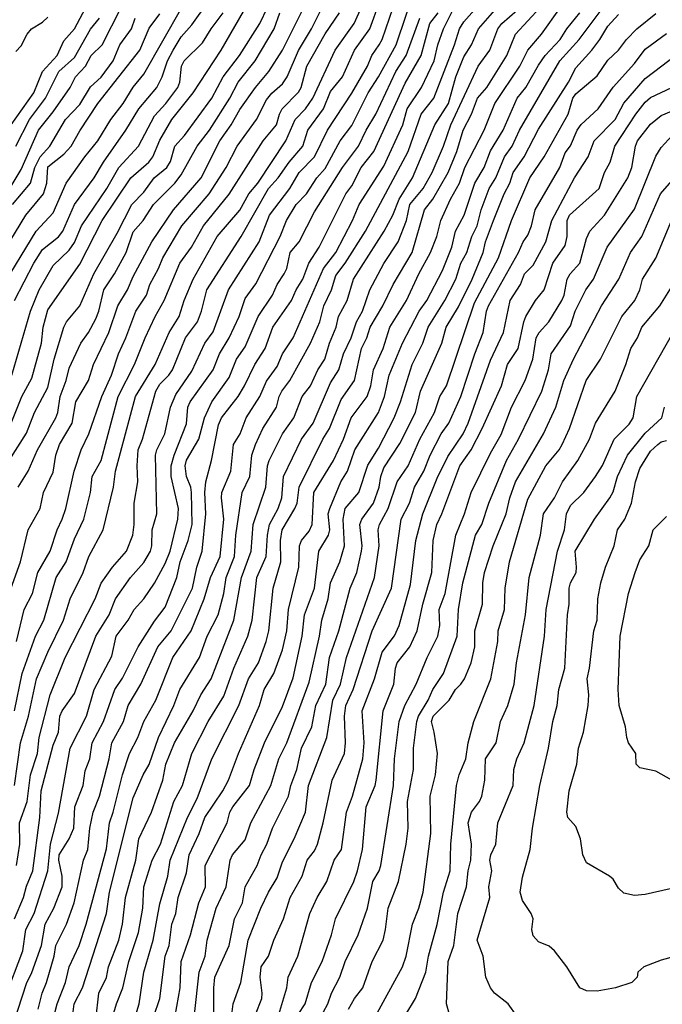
# Model space of a CAD drawing. Header units: metres. Extents: x -46681 to -43747, y -240911 to -237677.
# Tile 805 of 1056: x -44951 to -44891, y -239416 to -239324. Entities that reach past the tile are written whole.
import ezdxf

# ---------------------------------------------------------------- set-up
doc = ezdxf.new("R2010")
doc.units = ezdxf.units.M
doc.layers.add('CONTOUR_INDEX', color=1, linetype='Continuous')
doc.layers.add('CONTOUR_INTER', color=3, linetype='Continuous')

msp = doc.modelspace()

# ---------------------------------------------------------------- linework, layer by layer
at = {"layer": 'CONTOUR_INDEX'}
for points, elevation in [([(-44951.728, -239395.52), (-44951.146, -239391.52), (-44950.401, -239389.02), (-44949.659, -239385.52), (-44948.605, -239383.02), (-44947.139, -239380.02), (-44946.506, -239378.02), (-44945.288, -239375.52), (-44944.762, -239374.02), (-44943.42, -239371.52), (-44942.425, -239367.52), (-44942.237, -239366.02), (-44940.387, -239359.02), (-44938.519, -239356.02), (-44937.208, -239353.02), (-44936.294, -239351.52), (-44935.811, -239350.02), (-44934.955, -239348.02), (-44932.73, -239344.02), (-44930.595, -239341.524), (-44929.744, -239340.02), (-44928.896, -239339.02), (-44926.27, -239335.02), (-44925.399, -239333.02), (-44924.433, -239332.02), (-44923.751, -239331.02), (-44921.657, -239326.52), (-44919.869, -239324.02), (-44918.299, -239320.52)], 80), ([(-44952.223, -239365.02), (-44950.595, -239362.459), (-44949.845, -239360.52), (-44948.595, -239358.163), (-44947.991, -239355.52), (-44947.094, -239352.52), (-44946.831, -239352.02), (-44945.588, -239350.52), (-44944.289, -239347.52), (-44942.095, -239343.695), (-44940.723, -239341.02), (-44939.595, -239339.845), (-44938.617, -239338.52), (-44937.443, -239337.52), (-44937.095, -239336.965), (-44936.682, -239335.52), (-44935.788, -239334.52), (-44933.204, -239331.02), (-44932.139, -239329.02), (-44930.633, -239327.02), (-44928.703, -239324.02), (-44928.001, -239322.52)], 75), ([(-44942.095, -239422.864), (-44940.019, -239416.02), (-44939.605, -239413.02), (-44938.728, -239410.02), (-44938.095, -239406.61), (-44937.332, -239404.02), (-44937.128, -239402.52), (-44935.506, -239398.52), (-44934.595, -239396.736), (-44933.225, -239393.02), (-44930.687, -239388.02), (-44929.789, -239385.52), (-44928.832, -239384.02), (-44928.114, -239382.02), (-44927.874, -239381.02), (-44927.457, -239377.02), (-44926.75, -239374.52), (-44926.793, -239372.52), (-44926.607, -239371.52), (-44925.435, -239369.52), (-44925.225, -239369.02), (-44925.038, -239367.52), (-44922.814, -239363.02), (-44922.176, -239362.02), (-44921.095, -239359.304), (-44919.846, -239357.52), (-44919.183, -239354.52), (-44918.685, -239353.52), (-44918.365, -239352.52), (-44917.186, -239350.52), (-44916.219, -239348.52), (-44914.434, -239345.52), (-44913.263, -239341.52), (-44912.496, -239340.52), (-44911.05, -239338.02), (-44910.231, -239336.02), (-44909.658, -239334.02), (-44908.854, -239332.52), (-44908.3, -239331.02), (-44907.418, -239330.02), (-44905.561, -239327.02), (-44904.749, -239325.02), (-44902.416, -239322.52)], 90), ([(-44952.595, -239345.194), (-44950.645, -239342.02), (-44948.991, -239340.02), (-44948.698, -239339.02), (-44948.595, -239337.479), (-44947.095, -239336.27), (-44946.399, -239335.52), (-44945.595, -239334.084), (-44943.896, -239331.52), (-44939.972, -239326.52), (-44939.095, -239324.45), (-44938.095, -239323.102)], 70), ([(-44951.595, -239326.663), (-44951.095, -239326.117), (-44950.523, -239325.02), (-44950.116, -239324.52), (-44949.095, -239323.885), (-44948.595, -239323.424)], 65), ([(-44949.497, -239416.52), (-44949.143, -239415.02), (-44948.706, -239414.02), (-44948.009, -239411.52), (-44947.855, -239410.52), (-44946.842, -239408.52), (-44946.138, -239406.52), (-44945.238, -239402.52), (-44944.834, -239401.52), (-44944.647, -239399.52), (-44944.356, -239398.02), (-44943.749, -239396.52), (-44942.851, -239393.02), (-44942.596, -239391.52), (-44941.493, -239389.52), (-44941.076, -239388.02), (-44939.86, -239386.02), (-44938.295, -239382.52), (-44937.024, -239381.02), (-44935.017, -239377.02), (-44934.624, -239375.02), (-44934.12, -239373.52), (-44933.792, -239370.02), (-44933.869, -239368.02), (-44933.77, -239367.02), (-44933.247, -239365.02), (-44932.595, -239361.682), (-44932.311, -239361.02), (-44930.763, -239359.02), (-44930.16, -239358.02), (-44929.185, -239356.02), (-44928.204, -239354.52), (-44927.49, -239352.52), (-44925.732, -239350.02), (-44925.308, -239349.02), (-44924.698, -239348.02), (-44924.107, -239346.52), (-44923.152, -239345.02), (-44920.65, -239340.02), (-44920.095, -239339.243), (-44919.203, -239337.52), (-44918.022, -239336.02), (-44915.095, -239329.638), (-44913.594, -239327.02), (-44912.767, -239324.02), (-44911.999, -239323.02)], 85), ([(-44931.355, -239417.02), (-44931.206, -239416.02), (-44930.487, -239414.02), (-44929.813, -239410.02), (-44928.614, -239407.02), (-44927.905, -239405.52), (-44927.095, -239404.183), (-44926.595, -239402.676), (-44925.496, -239400.52), (-44924.447, -239398.02), (-44924.154, -239395.52), (-44922.427, -239391.02), (-44921.863, -239387.52), (-44921.146, -239386.02), (-44920.577, -239383.52), (-44917.97, -239376.02), (-44917.538, -239373.02), (-44917.628, -239371.52), (-44917.504, -239371.02), (-44916.683, -239369.52), (-44915.843, -239367.02), (-44914.803, -239365.52), (-44913.715, -239363.02), (-44912.327, -239360.52), (-44911.847, -239359.02), (-44911.202, -239358.02), (-44908.595, -239350.229), (-44906.346, -239346.02), (-44905.118, -239342.52), (-44903.396, -239338.52), (-44902.056, -239336.52), (-44899.807, -239332.52), (-44899.356, -239331.02), (-44899.095, -239330.614), (-44897.095, -239328.923), (-44896.095, -239327.463), (-44895.087, -239326.52), (-44894.339, -239325.52), (-44893.371, -239324.52), (-44891.595, -239323.071)], 95), ([(-44920.403, -239416.52), (-44919.832, -239415.52), (-44919.047, -239414.52), (-44918.19, -239412.02), (-44917.158, -239410.02), (-44916.917, -239409.02), (-44916.686, -239407.02), (-44915.72, -239404.52), (-44914.987, -239401.02), (-44914.809, -239399.52), (-44914.855, -239397.02), (-44914.291, -239394.02), (-44914.309, -239392.02), (-44913.997, -239389.52), (-44913.847, -239389.02), (-44912.927, -239387.52), (-44912.482, -239386.52), (-44911.505, -239385.02), (-44910.198, -239381.52), (-44910.071, -239379.02), (-44909.688, -239376.52), (-44908.486, -239372.02), (-44907.906, -239371.02), (-44907.256, -239369.02), (-44905.59, -239365.02), (-44904.47, -239363.02), (-44902.259, -239358.52), (-44901.641, -239356.52), (-44901.381, -239355.02), (-44899.595, -239352.4), (-44899.149, -239351.02), (-44898.154, -239349.02), (-44897.437, -239348.02), (-44896.131, -239345.02), (-44893.595, -239341.431), (-44891.595, -239336.463), (-44891.095, -239335.669), (-44890.04, -239334.52)], 100), ([(-44888.595, -239411.217), (-44891.095, -239411.914), (-44892.708, -239412.52), (-44893.261, -239413.02), (-44893.347, -239413.52), (-44893.827, -239414.02), (-44895.355, -239414.52), (-44897.095, -239414.807), (-44898.095, -239414.8), (-44898.702, -239414.52), (-44899.925, -239412.52), (-44901.085, -239411.02), (-44901.595, -239410.584), (-44902.595, -239410.204), (-44903.095, -239409.627), (-44903.219, -239409.02), (-44903.091, -239408.02), (-44903.281, -239407.52), (-44904.095, -239406.298), (-44904.291, -239405.52), (-44904.095, -239404.122), (-44903.377, -239401.52), (-44903.158, -239399.52), (-44902.467, -239395.52), (-44901.652, -239392.02), (-44901.252, -239389.52), (-44900.833, -239388.02), (-44900.663, -239386.52), (-44900.13, -239384.52), (-44899.864, -239379.52), (-44899.697, -239378.52), (-44899.698, -239377.02), (-44899.595, -239376.52), (-44899.067, -239375.52), (-44899.007, -239375.02), (-44899.133, -239373.52), (-44897.332, -239370.52), (-44895.885, -239368.52), (-44895.595, -239367.964), (-44895.187, -239366.52), (-44894.24, -239364.52), (-44892.595, -239362.473), (-44891.011, -239361.02), (-44890.769, -239360.02)], 105)]:
    msp.add_lwpolyline(points, dxfattribs=dict(at, elevation=elevation))
at = {"layer": 'CONTOUR_INTER'}
for points, elevation in [([(-44952.02, -239361.52), (-44951.049, -239359.02), (-44950.095, -239357.314), (-44949.181, -239354.02), (-44949.032, -239352.52), (-44948.595, -239350.89), (-44945.595, -239346.614), (-44943.487, -239342.52), (-44940.822, -239338.52), (-44939.125, -239337.02), (-44938.747, -239336.52), (-44938.095, -239334.97), (-44936.961, -239333.02), (-44934.958, -239330.52), (-44932.333, -239326.52), (-44928.019, -239319.02)], 74), ([(-44952.595, -239415.4), (-44950.949, -239411.02), (-44950.647, -239409.02), (-44949.879, -239407.52), (-44948.606, -239403.52), (-44948.359, -239401.02), (-44947.595, -239398.131), (-44946.491, -239392.02), (-44944.96, -239389.02), (-44944.243, -239386.52), (-44942.595, -239383.382), (-44942.199, -239381.52), (-44941.074, -239380.02), (-44940.493, -239379.02), (-44939.595, -239378.016), (-44938.595, -239376.537), (-44937.595, -239374.681), (-44937.137, -239373.52), (-44936.414, -239370.52), (-44936.33, -239369.52), (-44937.028, -239366.52), (-44937.023, -239365.52), (-44936.755, -239364.52), (-44935.595, -239361.576), (-44935.473, -239360.02), (-44935.242, -239359.52), (-44933.08, -239356.52), (-44932.492, -239355.02), (-44931.603, -239353.52), (-44930.646, -239351.52), (-44930.095, -239349.835), (-44929.095, -239348.449), (-44926.804, -239344.02), (-44926.209, -239342.52), (-44925.294, -239341.02), (-44924.34, -239340.02), (-44923.376, -239338.52), (-44922.595, -239337.62), (-44921.171, -239335.02), (-44920.095, -239333.603), (-44918.572, -239330.52), (-44917.595, -239329.026), (-44915.947, -239326.02), (-44914.08, -239320.52)], 83), ([(-44952.023, -239333.52), (-44949.895, -239330.52), (-44949.105, -239328.52), (-44947.725, -239327.02), (-44947.095, -239325.651), (-44946.085, -239324.52), (-44944.264, -239321.02)], 66), ([(-44946.24, -239417.02), (-44946.14, -239416.02), (-44945.331, -239414.52), (-44943.109, -239407.52), (-44942.81, -239405.52), (-44940.595, -239396.674), (-44939.659, -239394.52), (-44939.095, -239393.539), (-44938.204, -239391.02), (-44936.786, -239388.02), (-44936.232, -239386.52), (-44934.384, -239383.52), (-44933.668, -239381.52), (-44932.624, -239379.52), (-44932.091, -239377.52), (-44931.865, -239376.02), (-44931.1, -239374.02), (-44930.974, -239372.02), (-44930.381, -239368.02), (-44929.654, -239366.52), (-44929.47, -239364.52), (-44929.135, -239363.52), (-44928.423, -239362.02), (-44927.159, -239360.02), (-44926.913, -239359.02), (-44926.659, -239358.52), (-44925.896, -239357.52), (-44923.958, -239354.02), (-44923.095, -239352.006), (-44922.702, -239350.52), (-44921.993, -239349.02), (-44921.595, -239347.665), (-44920.727, -239346.52), (-44918.803, -239343.52), (-44914.806, -239336.02), (-44913.595, -239332.538), (-44912.389, -239331.02), (-44910.463, -239326.02), (-44910.004, -239324.52), (-44909.595, -239323.856), (-44907.595, -239321.598)], 87), ([(-44953.7, -239342.02), (-44951.095, -239337.711), (-44949.466, -239334.02), (-44948.095, -239332.307), (-44946.517, -239330.02), (-44945.988, -239329.02), (-44945.07, -239328.02), (-44944.535, -239327.02), (-44943.497, -239326.02), (-44941.733, -239322.52)], 68), ([(-44953.046, -239349.02), (-44949.696, -239343.52), (-44948.095, -239341.78), (-44946.888, -239339.02), (-44945.139, -239336.52), (-44943.896, -239335.02), (-44942.681, -239333.02), (-44941.523, -239331.52), (-44940.595, -239329.989), (-44939.595, -239328.791), (-44936.02, -239322.52)], 71), ([(-44952.216, -239377.52), (-44951.155, -239374.52), (-44950.427, -239371.52), (-44949.311, -239369.52), (-44948.997, -239368.02), (-44948.095, -239366.113), (-44947.832, -239364.52), (-44947.499, -239363.52), (-44946.33, -239361.52), (-44945.977, -239359.52), (-44944.796, -239357.52), (-44944.316, -239356.02), (-44942.882, -239353.02), (-44942.027, -239350.52), (-44941.116, -239349.02), (-44940.595, -239347.754), (-44938.836, -239344.52), (-44936.812, -239341.52), (-44934.227, -239338.52), (-44932.467, -239335.02), (-44931.403, -239333.52), (-44930.595, -239332.1), (-44929.121, -239330.02), (-44927.874, -239328.52), (-44926.595, -239326.532), (-44924.342, -239322.02)], 77), ([(-44951.724, -239408.02), (-44950.864, -239406.02), (-44950.595, -239404.953), (-44950.018, -239403.52), (-44949.353, -239398.52), (-44949.218, -239396.02), (-44948.095, -239391.743), (-44947.61, -239390.52), (-44947.462, -239389.02), (-44947.253, -239388.52), (-44946.095, -239386.88), (-44944.1, -239381.52), (-44942.831, -239379.52), (-44942.247, -239378.02), (-44940.854, -239376.02), (-44939.595, -239374.603), (-44938.984, -239373.52), (-44938.853, -239373.02), (-44938.804, -239371.52), (-44938.379, -239370.02), (-44938.506, -239364.52), (-44938.374, -239364.02), (-44937.62, -239362.52), (-44937.096, -239360.02), (-44936.595, -239358.836), (-44935.095, -239356.656), (-44933.887, -239354.02), (-44933.095, -239352.954), (-44931.644, -239349.02), (-44928.774, -239344.52), (-44927.798, -239342.02), (-44925.895, -239339.52), (-44925.018, -239338.02), (-44923.595, -239336.54), (-44922.382, -239334.02), (-44920.095, -239330.568), (-44918.629, -239328.02), (-44918.222, -239327.02), (-44917.511, -239326.02), (-44917.24, -239325.52), (-44916.223, -239322.52)], 82), ([(-44951.71, -239350.02), (-44949.909, -239346.52), (-44949.095, -239345.218), (-44947.595, -239344.041), (-44947.199, -239343.52), (-44946.094, -239341.02), (-44944.236, -239338.52), (-44943.382, -239337.02), (-44941.277, -239334.02), (-44940.064, -239332.02), (-44938.365, -239330.02), (-44937.865, -239329.02), (-44937.368, -239327.52), (-44936.839, -239326.52), (-44936.095, -239325.281), (-44935.095, -239324.151), (-44933.595, -239322.052)], 72), ([(-44951.547, -239382.02), (-44950.823, -239379.02), (-44950.028, -239377.52), (-44949.521, -239375.52), (-44948.38, -239373.52), (-44947.724, -239371.52), (-44947.266, -239370.52), (-44946.921, -239369.52), (-44946.116, -239366.02), (-44945.465, -239364.02), (-44944.761, -239362.52), (-44943.544, -239359.02), (-44942.638, -239357.02), (-44941.978, -239355.02), (-44941.275, -239353.52), (-44940.338, -239351.02), (-44939.331, -239349.52), (-44939.027, -239348.52), (-44938.214, -239347.02), (-44937.824, -239346.02), (-44936.02, -239343.02), (-44933.481, -239340.02), (-44931.887, -239337.52), (-44930.843, -239335.52), (-44929.015, -239333.02), (-44928.095, -239331.189), (-44927.595, -239330.56), (-44926.595, -239329.674), (-44926.149, -239329.02), (-44925.095, -239326.55), (-44923.862, -239324.52), (-44922.885, -239322.52)], 78), ([(-44951.542, -239403.02), (-44951.228, -239401.02), (-44951.251, -239399.02), (-44950.542, -239397.02), (-44950.222, -239394.52), (-44949.575, -239392.52), (-44949.395, -239391.02), (-44948.369, -239387.02), (-44946.981, -239383.52), (-44944.146, -239378.02), (-44943.595, -239376.529), (-44942.527, -239375.02), (-44941.212, -239373.52), (-44940.63, -239372.02), (-44940.498, -239371.02), (-44940.501, -239369.02), (-44940.158, -239367.02), (-44940.224, -239365.52), (-44940.119, -239364.02), (-44939.723, -239363.02), (-44938.467, -239358.52), (-44938.095, -239357.858), (-44937.245, -239357.02), (-44936.911, -239356.52), (-44935.673, -239353.52), (-44934.565, -239352.02), (-44934.188, -239351.02), (-44933.694, -239349.02), (-44930.462, -239344.02), (-44927.916, -239339.52), (-44927.007, -239338.52), (-44925.98, -239337.02), (-44924.696, -239335.52), (-44924.209, -239334.02), (-44922.749, -239332.02), (-44922.095, -239330.415), (-44920.966, -239329.02), (-44919.832, -239326.52), (-44918.407, -239324.52), (-44917.499, -239322.02)], 81), ([(-44948.637, -239419.52), (-44947.716, -239416.02), (-44946.926, -239414.02), (-44946.581, -239412.52), (-44945.672, -239410.52), (-44945, -239408.52), (-44943.095, -239401.471), (-44942.811, -239399.02), (-44942.457, -239398.02), (-44941.604, -239394.52), (-44940.933, -239392.52), (-44940.169, -239391.02), (-44939.607, -239389.52), (-44938.474, -239387.52), (-44936.888, -239383.52), (-44935.169, -239381.02), (-44933.931, -239378.02), (-44933.35, -239376.02), (-44932.441, -239374.02), (-44932.078, -239370.52), (-44932.316, -239368.52), (-44932.266, -239368.02), (-44931.446, -239366.02), (-44931.189, -239363.52), (-44930.569, -239362.52), (-44929.996, -239361.02), (-44928.701, -239359.02), (-44928.095, -239357.598), (-44927.095, -239356.214), (-44926.583, -239355.02), (-44925.592, -239353.52), (-44922.752, -239347.02), (-44921.589, -239345.52), (-44920.037, -239342.52), (-44919.403, -239341.02), (-44917.095, -239337.404), (-44915.321, -239333.52), (-44914.888, -239332.02), (-44913.557, -239330.02), (-44912.368, -239327.52), (-44912.021, -239326.02), (-44911.496, -239324.52), (-44910.488, -239322.52)], 86), ([(-44944.093, -239417.52), (-44943.801, -239415.02), (-44943.095, -239413.532), (-44942.902, -239412.52), (-44941.932, -239410.02), (-44941.587, -239408.52), (-44941.302, -239406.02), (-44940.357, -239402.52), (-44940.053, -239400.52), (-44938.885, -239398.02), (-44937.818, -239395.02), (-44937.531, -239393.52), (-44936.714, -239391.52), (-44934.957, -239388.52), (-44934.234, -239387.02), (-44933.273, -239385.52), (-44931.152, -239380.02), (-44930.423, -239376.02), (-44929.517, -239373.52), (-44929.352, -239371.02), (-44928.161, -239367.52), (-44928.001, -239365.52), (-44927.835, -239365.02), (-44926.604, -239362.52), (-44925.54, -239361.02), (-44924.75, -239359.02), (-44923.954, -239358.02), (-44923.277, -239356.52), (-44922.618, -239355.52), (-44922.181, -239354.02), (-44921.555, -239352.52), (-44921.336, -239351.52), (-44920.511, -239350.02), (-44919.939, -239348.02), (-44917.063, -239343.52), (-44916.257, -239342.02), (-44915.64, -239340.52), (-44914.388, -239338.52), (-44912.317, -239333.52), (-44911.024, -239331.52), (-44910.335, -239329.02), (-44909.595, -239327.159), (-44908.88, -239326.02), (-44908.212, -239324.52), (-44906.028, -239322.02)], 88), ([(-44943.335, -239420.02), (-44942.144, -239416.02), (-44941.552, -239414.52), (-44940.997, -239412.02), (-44940.095, -239409.321), (-44939.679, -239407.02), (-44939.594, -239405.02), (-44938.827, -239402.52), (-44938.033, -239401.02), (-44936.795, -239397.02), (-44935.953, -239395.52), (-44935.095, -239392.527), (-44933.564, -239389.52), (-44932.095, -239387.149), (-44931.155, -239384.52), (-44929.833, -239381.52), (-44929.445, -239380.02), (-44928.99, -239376.02), (-44928.135, -239374.02), (-44928.009, -239372.02), (-44927.797, -239371.02), (-44927, -239369.52), (-44926.661, -239368.52), (-44926.497, -239366.52), (-44924.819, -239363.02), (-44923.724, -239361.52), (-44922.095, -239357.736), (-44921.295, -239356.52), (-44920.871, -239355.02), (-44920.158, -239353.52), (-44919.66, -239352.02), (-44919.086, -239351.02), (-44918.395, -239349.02), (-44917.095, -239346.533), (-44915.754, -239344.52), (-44914.96, -239342.52), (-44914.652, -239341.02), (-44913.407, -239339.52), (-44912.563, -239338.02), (-44911.489, -239335.52), (-44910.818, -239333.52), (-44908.249, -239328.02), (-44907.144, -239326.52), (-44906.407, -239324.52), (-44906.012, -239324.02), (-44904.595, -239322.76)], 89), ([(-44939.281, -239419.02), (-44938.085, -239415.52), (-44937.595, -239411.52), (-44937.206, -239410.52), (-44936.957, -239408.52), (-44936.592, -239407.52), (-44936.364, -239406.02), (-44935.595, -239403.718), (-44935.352, -239402.02), (-44934.395, -239400.02), (-44933.882, -239398.52), (-44932.189, -239396.02), (-44931.67, -239395.02), (-44930.723, -239392.52), (-44928.734, -239388.02), (-44928.312, -239386.52), (-44927.417, -239385.02), (-44926.595, -239382.781), (-44926.193, -239381.02), (-44926.03, -239379.02), (-44925.063, -239375.02), (-44924.986, -239373.02), (-44924.809, -239372.52), (-44924.095, -239371.646), (-44923.812, -239371.02), (-44923.661, -239368.02), (-44921.794, -239365.02), (-44920.866, -239363.02), (-44920.15, -239361.02), (-44918.66, -239359.02), (-44918.316, -239358.02), (-44918.049, -239356.52), (-44917.142, -239354.52), (-44916.53, -239352.52), (-44914.971, -239350.02), (-44913.821, -239347.52), (-44912.711, -239345.52), (-44912.114, -239344.02), (-44911.755, -239342.52), (-44910.844, -239340.52), (-44909.991, -239339.02), (-44909.485, -239337.52), (-44907.664, -239334.02), (-44906.673, -239331.52), (-44904.325, -239328.02), (-44903.595, -239326.52), (-44902.299, -239325.02), (-44900.512, -239322.52)], 91), ([(-44934.844, -239417.02), (-44934.391, -239413.02), (-44933.854, -239411.52), (-44933.654, -239410.02), (-44932.796, -239407.02), (-44931.878, -239405.02), (-44931.495, -239402.52), (-44931.267, -239402.02), (-44930.095, -239400.616), (-44929.566, -239399.02), (-44927.7, -239395.52), (-44926.942, -239393.02), (-44926.17, -239391.52), (-44924.095, -239385.839), (-44923.115, -239381.52), (-44922.898, -239380.02), (-44922.318, -239378.02), (-44922.085, -239376.52), (-44921.222, -239374.52), (-44920.789, -239373.02), (-44920.898, -239370.52), (-44920.705, -239369.52), (-44919.431, -239368.02), (-44918.595, -239365.469), (-44917.595, -239363.859), (-44916.126, -239361.02), (-44915.515, -239359.52), (-44914.434, -239356.02), (-44913.432, -239354.02), (-44912.924, -239352.52), (-44911.379, -239350.02), (-44910.327, -239348.02), (-44909.865, -239346.52), (-44909.313, -239345.52), (-44908.828, -239344.02), (-44908.345, -239343.02), (-44907.963, -239341.52), (-44907.219, -239339.52), (-44906.579, -239338.52), (-44905.776, -239336.52), (-44905.058, -239335.52), (-44904.379, -239334.02), (-44900.577, -239327.52), (-44898.769, -239325.52), (-44896.535, -239322.52)], 93), ([(-44952.188, -239419.02), (-44950.595, -239414.103), (-44950.095, -239413.08), (-44949.204, -239410.52), (-44948.852, -239408.52), (-44948.03, -239407.02), (-44947.261, -239405.02), (-44947.255, -239404.02), (-44947.568, -239402.52), (-44947.549, -239402.02), (-44946.601, -239400.52), (-44946.172, -239399.52), (-44946.074, -239397.52), (-44945.285, -239395.52), (-44945.095, -239394.132), (-44944.668, -239393.02), (-44944.428, -239391.52), (-44943.379, -239389.52), (-44942.319, -239386.52), (-44941.595, -239385.453), (-44940.14, -239382.52), (-44938.595, -239380.096), (-44937.595, -239378.797), (-44936.485, -239376.02), (-44936.176, -239374.52), (-44935.432, -239372.52), (-44935.074, -239371.02), (-44935.123, -239368.02), (-44935.194, -239367.52), (-44935.607, -239366.52), (-44935.706, -239365.52), (-44935.595, -239365.004), (-44934.451, -239363.02), (-44933.907, -239361.02), (-44933.227, -239359.52), (-44931.595, -239357.25), (-44930.891, -239355.52), (-44930.095, -239354.359), (-44928.878, -239351.52), (-44927.54, -239349.52), (-44927.095, -239348.509), (-44926.429, -239347.52), (-44926.198, -239347.02), (-44925.874, -239345.52), (-44925.017, -239344.52), (-44923.595, -239341.699), (-44920.966, -239337.52), (-44919.464, -239335.52), (-44918.745, -239334.02), (-44917.841, -239332.52), (-44915.973, -239328.52), (-44915.004, -239327.02), (-44913.722, -239323.52)], 84), ([(-44951.968, -239357.02), (-44950.226, -239351.02), (-44949.413, -239349.02), (-44948.095, -239346.735), (-44946.595, -239345.293), (-44946.095, -239344.569), (-44945.446, -239343.02), (-44943.061, -239339.52), (-44941.938, -239337.52), (-44940.095, -239335.544), (-44938.595, -239332.677), (-44937.521, -239331.52), (-44936.402, -239330.02), (-44936.206, -239329.52), (-44936.074, -239328.02), (-44935.823, -239327.52), (-44934.095, -239325.823), (-44933.295, -239324.52), (-44932.14, -239323.02)], 73), ([(-44951.912, -239341.02), (-44950.231, -239339.02), (-44949.811, -239337.52), (-44949.301, -239336.52), (-44948.402, -239335.52), (-44946.939, -239333.02), (-44945.595, -239331.637), (-44944.595, -239329.955), (-44943.595, -239329.053), (-44942.471, -239327.52), (-44941.836, -239326.02), (-44940.766, -239324.52), (-44940.422, -239323.52)], 69), ([(-44951.714, -239388.52), (-44951.003, -239385.02), (-44949.743, -239381.52), (-44948.979, -239380.02), (-44947.82, -239376.02), (-44946.863, -239374.52), (-44946.095, -239372.365), (-44945.22, -239370.52), (-44944.598, -239368.02), (-44944.453, -239366.52), (-44943.592, -239365.02), (-44942.001, -239359.02), (-44940.456, -239356.02), (-44939.461, -239353.52), (-44938.543, -239351.52), (-44937.683, -239350.02), (-44936.216, -239346.52), (-44935.11, -239345.02), (-44934.005, -239343.02), (-44931.595, -239340.042), (-44928.401, -239335.02), (-44927.156, -239333.52), (-44926.886, -239332.52), (-44926.612, -239332.02), (-44925.095, -239330.455), (-44924.855, -239330.02), (-44924.311, -239328.02), (-44922.595, -239325), (-44921.253, -239323.02)], 79), ([(-44951.594, -239335.52), (-44950.314, -239333.02), (-44948.808, -239331.02), (-44947.552, -239328.52), (-44946.095, -239327.229), (-44944.595, -239324.56), (-44943.745, -239323.52)], 67), ([(-44951.381, -239367.52), (-44950.431, -239366.02), (-44949.578, -239364.02), (-44947.839, -239361.02), (-44947.657, -239360.52), (-44947.438, -239359.02), (-44946.869, -239357.52), (-44946.595, -239356.374), (-44945.494, -239354.02), (-44944.772, -239353.02), (-44944.095, -239351.724), (-44943.811, -239351.02), (-44943.332, -239349.02), (-44942.339, -239347.52), (-44941.264, -239345.52), (-44940.595, -239343.56), (-44939.658, -239342.52), (-44938.703, -239341.02), (-44936.701, -239339.02), (-44936.095, -239338.237), (-44934.58, -239335.52), (-44933.432, -239334.02), (-44931.538, -239331.02), (-44930.751, -239329.52), (-44929.139, -239327.52), (-44927.373, -239324.52), (-44926.826, -239323.02)], 76), ([(-44936.823, -239418.02), (-44936.187, -239414.52), (-44936.084, -239412.02), (-44935.228, -239409.52), (-44934.432, -239406.52), (-44933.823, -239405.02), (-44933.842, -239403.02), (-44931.791, -239399.02), (-44931.53, -239398.02), (-44931.26, -239397.52), (-44929.688, -239395.52), (-44929.244, -239394.02), (-44928.274, -239391.52), (-44926.595, -239388.114), (-44925.595, -239385.413), (-44924.736, -239381.52), (-44924.517, -239379.52), (-44923.595, -239376.992), (-44923.188, -239373.52), (-44922.286, -239372.02), (-44922.162, -239371.52), (-44922.308, -239370.02), (-44922.154, -239369.52), (-44921.124, -239367.02), (-44920.496, -239366.02), (-44919.816, -239364.02), (-44917.581, -239360.52), (-44917.025, -239359.02), (-44916.575, -239357.02), (-44915.344, -239354.02), (-44913.759, -239351.02), (-44913.045, -239350.02), (-44911.595, -239347.209), (-44910.713, -239345.02), (-44910.374, -239343.52), (-44909.548, -239342.02), (-44908.543, -239339.02), (-44907.694, -239337.52), (-44907.095, -239335.96), (-44905.896, -239334.02), (-44904.588, -239331.02), (-44903.774, -239330.02), (-44902.595, -239327.927), (-44901.946, -239327.02), (-44900.553, -239325.52), (-44899.927, -239324.52), (-44898.71, -239323.02)], 92), ([(-44933.043, -239417.52), (-44933.042, -239414.52), (-44932.928, -239413.52), (-44931.596, -239410.52), (-44931.107, -239408.02), (-44930.355, -239406.52), (-44930.084, -239405.02), (-44928.956, -239403.02), (-44928.603, -239402.02), (-44928.045, -239401.02), (-44927.534, -239399.52), (-44926.036, -239396.52), (-44925.807, -239395.52), (-44925.231, -239394.02), (-44924.824, -239392.02), (-44923.828, -239390.02), (-44923.47, -239388.02), (-44922.526, -239386.02), (-44922.177, -239383.52), (-44921.313, -239381.02), (-44920.248, -239377.02), (-44919.621, -239375.52), (-44919.176, -239373.52), (-44919.126, -239373.02), (-44919.336, -239371.02), (-44919.138, -239370.52), (-44918.044, -239369.02), (-44917.511, -239367.52), (-44917.362, -239366.52), (-44917.095, -239365.723), (-44915.595, -239363.421), (-44914.13, -239360.52), (-44913.634, -239358.52), (-44911.638, -239354.02), (-44911.256, -239352.52), (-44910.095, -239350.605), (-44908.815, -239348.02), (-44907.784, -239345.52), (-44907.546, -239344.52), (-44906.805, -239342.52), (-44905.816, -239340.02), (-44905.263, -239339.02), (-44904.974, -239338.02), (-44903.936, -239336.52), (-44902.595, -239333.926), (-44899.769, -239329.52), (-44899.095, -239328.173), (-44897.581, -239326.52), (-44896.822, -239325.52), (-44896.095, -239324.265), (-44895.095, -239323.182)], 94), ([(-44929.138, -239417.02), (-44928.534, -239415.52), (-44928.484, -239415.02), (-44928.699, -239413.52), (-44928.595, -239412.542), (-44927.9, -239411.52), (-44927.395, -239410.02), (-44926.499, -239408.02), (-44925.861, -239406.02), (-44924.739, -239404.02), (-44924.274, -239402.52), (-44923.595, -239401.647), (-44923.295, -239401.02), (-44922.762, -239399.02), (-44921.947, -239395.02), (-44920.79, -239392.52), (-44920.689, -239391.52), (-44920.769, -239389.02), (-44920.641, -239388.02), (-44919.963, -239386.52), (-44918.172, -239381.02), (-44916.374, -239377.02), (-44915.453, -239370.52), (-44914.686, -239369.02), (-44914.2, -239367.52), (-44913.323, -239366.02), (-44912.756, -239364.52), (-44911.712, -239362.52), (-44911.007, -239361.52), (-44909.876, -239359.02), (-44908.57, -239355.02), (-44907.77, -239353.02), (-44907.469, -239351.02), (-44907.269, -239350.52), (-44904.453, -239345.52), (-44904.035, -239344.52), (-44903.595, -239343.895), (-44903.232, -239343.02), (-44902.898, -239341.52), (-44900.574, -239337.52), (-44900.095, -239336.169), (-44899.595, -239335.493), (-44898.951, -239334.02), (-44898.595, -239333.495), (-44896.98, -239332.02), (-44895.595, -239330.006), (-44893.595, -239327.773), (-44892.595, -239326.421), (-44890.595, -239324.964)], 96), ([(-44926.941, -239417.02), (-44926.183, -239414.52), (-44926.067, -239413.52), (-44925.142, -239411.52), (-44924.041, -239407.52), (-44923.335, -239406.02), (-44922.42, -239404.52), (-44921.758, -239402.52), (-44921.059, -239401.52), (-44920.591, -239398.02), (-44920.013, -239396.52), (-44919.069, -239393.02), (-44918.947, -239391.52), (-44919.128, -239388.52), (-44917.957, -239385.52), (-44917.237, -239383.02), (-44916.095, -239381.477), (-44915.664, -239380.52), (-44914.595, -239376.658), (-44914.102, -239372.52), (-44913.44, -239370.02), (-44912.095, -239366.695), (-44911.095, -239364.652), (-44909.66, -239362.52), (-44909.172, -239361.52), (-44907.095, -239355.603), (-44905.869, -239353.02), (-44905.237, -239350.02), (-44904.273, -239348.52), (-44903.901, -239347.52), (-44903.095, -239346.703), (-44901.883, -239344.52), (-44901.323, -239342.52), (-44899.2, -239338.52), (-44897.942, -239336.52), (-44897.358, -239335.02), (-44895.395, -239333.02), (-44894.595, -239331.506), (-44892.595, -239329.186), (-44889.595, -239326.905)], 97), ([(-44925.118, -239417.02), (-44924.458, -239416.02), (-44923.885, -239414.02), (-44922.881, -239412.02), (-44921.991, -239409.52), (-44921.623, -239408.02), (-44919.911, -239404.52), (-44919.551, -239403.52), (-44919.087, -239401.52), (-44918.733, -239397.52), (-44917.894, -239395.52), (-44917.811, -239395.02), (-44917.137, -239388.52), (-44916.155, -239386.02), (-44915.994, -239384.52), (-44915.832, -239384.02), (-44914.658, -239382.52), (-44913.953, -239381.02), (-44913.436, -239378.52), (-44912.585, -239375.52), (-44912.477, -239372.52), (-44912.125, -239371.02), (-44911.636, -239370.02), (-44909.952, -239365.52), (-44908.904, -239364.02), (-44907.862, -239362.02), (-44906.049, -239358.02), (-44905.48, -239356.02), (-44904.481, -239354.52), (-44903.97, -239352.02), (-44903.769, -239351.52), (-44902.87, -239350.02), (-44902.059, -239349.02), (-44901.247, -239346.52), (-44900.095, -239344.857), (-44899.907, -239344.02), (-44899.89, -239342.52), (-44899.688, -239342.02), (-44896.909, -239339.52), (-44896.383, -239338.02), (-44895.861, -239337.02), (-44895.417, -239335.52), (-44893.463, -239332.52), (-44892.595, -239331.393), (-44892.095, -239330.979), (-44890.095, -239330.031)], 98), ([(-44923.167, -239417.52), (-44922.336, -239416.02), (-44921.994, -239415.02), (-44921.21, -239413.52), (-44920.701, -239412.02), (-44919.485, -239409.52), (-44918.612, -239407.02), (-44918.121, -239404.52), (-44917.525, -239403.52), (-44917.365, -239403.02), (-44916.195, -239395.52), (-44916.086, -239393.02), (-44915.661, -239389.52), (-44915.105, -239388.02), (-44914.053, -239386.02), (-44913.012, -239383.52), (-44912.017, -239381.52), (-44911.838, -239380.52), (-44911.904, -239379.02), (-44911.34, -239377.52), (-44910.33, -239372.02), (-44909.524, -239370.02), (-44908.891, -239368.02), (-44907.095, -239364.328), (-44906.095, -239362.58), (-44905.113, -239360.02), (-44903.84, -239357.52), (-44903.121, -239355.52), (-44902.814, -239353.52), (-44902.528, -239353.02), (-44901.606, -239352.02), (-44900.383, -239350.02), (-44900.162, -239349.52), (-44899.892, -239348.02), (-44899.612, -239347.52), (-44898.706, -239346.52), (-44898.095, -239344.196), (-44897.764, -239343.52), (-44896.394, -239342.02), (-44894.204, -239338.52), (-44893.83, -239337.52), (-44893.502, -239335.52), (-44893.29, -239335.02), (-44892.095, -239333.477), (-44891.095, -239332.652), (-44887.595, -239331.172)], 99), ([(-44918.052, -239417.52), (-44915.326, -239412.52), (-44915.003, -239411.52), (-44914.399, -239408.52), (-44913.791, -239407.02), (-44913.395, -239405.52), (-44912.681, -239400.02), (-44912.737, -239396.52), (-44912.245, -239394.52), (-44912.056, -239392.52), (-44912.356, -239390.52), (-44912.631, -239389.52), (-44912.469, -239389.02), (-44910.972, -239387.52), (-44910.366, -239386.52), (-44909.875, -239386.02), (-44909.538, -239385.52), (-44908.888, -239384.02), (-44908.565, -239382.52), (-44908.541, -239381.02), (-44907.821, -239378.52), (-44907.815, -239376.52), (-44907.652, -239375.52), (-44906.823, -239373.02), (-44905.603, -239370.02), (-44905.26, -239368.52), (-44904.744, -239367.02), (-44902.107, -239362.52), (-44900.955, -239360.02), (-44900.209, -239357.52), (-44899.309, -239355.52), (-44896.664, -239350.52), (-44895.041, -239348.02), (-44893.944, -239345.52), (-44892.898, -239344.02), (-44891.15, -239340.02), (-44890.095, -239338.78)], 101), ([(-44915.038, -239417.02), (-44914.119, -239415.52), (-44913.151, -239413.02), (-44912.913, -239411.52), (-44912.095, -239408.576), (-44911.506, -239405.52), (-44910.854, -239403.52), (-44910.808, -239401.02), (-44910.287, -239395.52), (-44910.03, -239394.52), (-44909.403, -239393.02), (-44909.171, -239391.52), (-44908.639, -239389.52), (-44907.067, -239385.52), (-44906.397, -239382.02), (-44906.358, -239381.02), (-44905.786, -239379.02), (-44905.704, -239377.02), (-44905.3, -239374.52), (-44903.595, -239368.67), (-44901.884, -239365.52), (-44900.641, -239364.02), (-44900.361, -239363.52), (-44899.681, -239362.02), (-44898.121, -239357.52), (-44896.757, -239355.52), (-44894.777, -239351.52), (-44893.565, -239350.02), (-44893.081, -239349.02), (-44892.841, -239348.02), (-44891.595, -239346.05), (-44890.095, -239342.446)], 102), ([(-44910.93, -239417.02), (-44911.213, -239416.02), (-44911.057, -239412.02), (-44910.529, -239410.52), (-44910.141, -239407.52), (-44909.327, -239405.02), (-44909.181, -239403.52), (-44908.934, -239402.52), (-44908.879, -239401.02), (-44909.195, -239399.02), (-44908.866, -239398.02), (-44908.122, -239397.02), (-44907.901, -239396.52), (-44907.619, -239395.02), (-44907.541, -239393.02), (-44906.561, -239391.52), (-44906.157, -239389.52), (-44905.462, -239388.02), (-44904.859, -239386.02), (-44904.639, -239384.02), (-44903.81, -239379.52), (-44903.473, -239376.02), (-44902.395, -239372.02), (-44902.115, -239370.02), (-44901.095, -239368.522), (-44900.331, -239367.02), (-44898.896, -239365.02), (-44897.815, -239363.02), (-44897.248, -239361.52), (-44895.4, -239358.52), (-44894.397, -239356.02), (-44893.94, -239354.52), (-44893.296, -239353.52), (-44892.894, -239352.52), (-44891.195, -239350.52), (-44889.63, -239348.02)], 103), ([(-44904.595, -239417.187), (-44905.441, -239416.02), (-44906.703, -239415.02), (-44907.095, -239414.496), (-44907.517, -239413.52), (-44907.776, -239411.52), (-44908.344, -239410.02), (-44907.141, -239406.02), (-44907.241, -239405.02), (-44906.956, -239403.52), (-44907.143, -239402.52), (-44907.055, -239402.02), (-44906.586, -239401.02), (-44906.402, -239399.02), (-44904.966, -239395.52), (-44904.911, -239394.02), (-44904.619, -239393.02), (-44903.921, -239391.52), (-44903.004, -239388.02), (-44902.014, -239381.52), (-44901.864, -239379.02), (-44900.797, -239373.52), (-44900.15, -239371.52), (-44899.972, -239370.02), (-44899.595, -239369.249), (-44898.34, -239368.02), (-44897.23, -239366.52), (-44896.595, -239365.503), (-44895.501, -239363.02), (-44894.095, -239361.623), (-44893.702, -239361.02), (-44893.363, -239359.02), (-44889.957, -239353.02)], 104), ([(-44888.595, -239404.848), (-44892.595, -239405.755), (-44893.595, -239405.831), (-44894.595, -239405.632), (-44895.095, -239405.16), (-44895.595, -239404.301), (-44895.937, -239404.02), (-44898.095, -239402.77), (-44898.43, -239402.02), (-44898.64, -239400.52), (-44899.095, -239399.375), (-44899.823, -239398.52), (-44899.942, -239398.02), (-44899.716, -239396.02), (-44898.977, -239393.52), (-44898.825, -239392.02), (-44898.354, -239390.52), (-44897.915, -239388.02), (-44897.868, -239387.02), (-44898.03, -239385.52), (-44897.802, -239384.52), (-44897.407, -239381.02), (-44897.095, -239380.02), (-44897.018, -239378.02), (-44896.726, -239376.52), (-44896.286, -239375.02), (-44895.501, -239373.02), (-44895.167, -239371.52), (-44894.503, -239370.52), (-44893.864, -239369.02), (-44893.501, -239367.02), (-44893.095, -239365.775), (-44892.095, -239364.163), (-44891.393, -239363.52)], 106), ([(-44891.393, -239363.52), (-44891.095, -239363.277), (-44890.595, -239363.142)], 106), ([(-44890.095, -239395.024), (-44891.595, -239394.187), (-44893.095, -239393.869), (-44893.428, -239393.52), (-44893.464, -239392.52), (-44894.132, -239391.52), (-44894.29, -239391.02), (-44894.435, -239390.02), (-44895.004, -239388.02), (-44895.106, -239386.52), (-44894.931, -239381.52), (-44894.151, -239377.52), (-44893.52, -239375.52), (-44893.095, -239374.356), (-44892.235, -239373.02), (-44891.841, -239371.52), (-44890.595, -239370.267)], 107)]:
    msp.add_lwpolyline(points, dxfattribs=dict(at, elevation=elevation))

doc.saveas('drawing.dxf')
